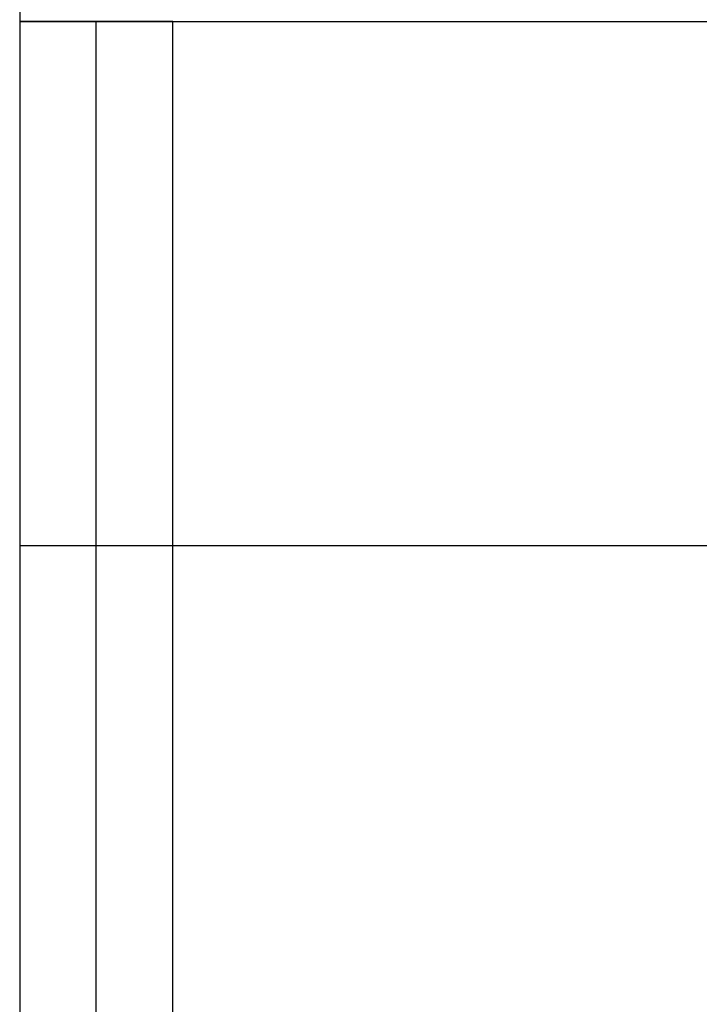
# Model space of a CAD drawing. Header units: millimetres. Extents: x -646 to 654, y -203 to 198.
# Tile 521 of 656: x 9 to 49, y 68 to 125. Entities that reach past the tile are written whole.
import ezdxf

# ---------------------------------------------------------------- set-up
doc = ezdxf.new("R2010")
doc.units = ezdxf.units.MM
doc.layers.add('Default', color=7, linetype='Continuous', true_color=0x000000)

msp = doc.modelspace()

# ---------------------------------------------------------------- linework, layer by layer
at = {"layer": 'Default'}
for p, q in [((13.616, -188.16, 780.822), (13.616, 125.34, 780.822)), ((13.616, -188.16, 873.822), (13.616, 125.34, 873.822))]:
    msp.add_line(p, q, dxfattribs=at)
for points in [[(9.116, 134.531, 771.822), (9.116, 114.531, 771.822), (9.116, 94.531, 771.822)], [(9.116, 134.531, 780.822), (9.116, 114.531, 780.822), (9.116, 94.531, 780.822)], [(9.116, 134.531, 776.322), (9.116, 114.531, 776.322), (9.116, 94.531, 776.322)], [(9.116, 134.34, 771.822), (9.116, -26.41, 771.822), (9.116, -187.16, 771.822)], [(9.116, 134.34, 780.822), (9.116, -26.41, 780.822), (9.116, -187.16, 780.822)], [(9.116, 134.34, 776.322), (9.116, -26.41, 776.322), (9.116, -187.16, 776.322)], [(9.116, 134.34, 780.822), (9.116, 129.84, 780.822), (9.116, 125.34, 780.822)], [(9.116, 134.34, 873.822), (9.116, 129.84, 873.822), (9.116, 125.34, 873.822)], [(9.116, 134.34, 827.322), (9.116, 129.84, 827.322), (9.116, 125.34, 827.322)], [(18.116, 125.34, 780.822), (13.616, 125.34, 780.822), (9.116, 125.34, 780.822)], [(9.116, 125.34, 780.822), (9.116, 125.34, 827.322), (9.116, 125.34, 873.822)], [(18.116, 125.34, 873.822), (13.616, 125.34, 873.822), (9.116, 125.34, 873.822)], [(9.116, 125.34, 780.822), (9.116, -30.91, 780.822), (9.116, -187.16, 780.822)], [(9.116, 125.34, 873.822), (9.116, -30.91, 873.822), (9.116, -187.16, 873.822)], [(18.116, 125.34, 827.322), (13.616, 125.34, 827.322), (9.116, 125.34, 827.322)], [(9.116, 125.34, 827.322), (9.116, -30.91, 827.322), (9.116, -187.16, 827.322)], [(9.116, 125.34, 780.822), (326.366, 125.34, 780.822), (643.616, 125.34, 780.822)], [(9.116, 125.34, 873.822), (326.366, 125.34, 873.822), (643.616, 125.34, 873.822)], [(9.116, 125.34, 780.822), (9.116, 125.34, 827.322), (9.116, 125.34, 873.822)], [(9.116, 125.34, 827.322), (326.366, 125.34, 827.322), (643.616, 125.34, 827.322)], [(13.616, 125.34, 780.822), (13.616, 125.34, 827.322), (13.616, 125.34, 873.822)], [(18.116, -188.16, 780.822), (18.116, -31.41, 780.822), (18.116, 125.34, 780.822)], [(18.116, 125.34, 780.822), (18.116, 125.34, 827.322), (18.116, 125.34, 873.822)], [(18.116, -188.16, 873.822), (18.116, -31.41, 873.822), (18.116, 125.34, 873.822)], [(18.116, -188.16, 827.322), (18.116, -31.41, 827.322), (18.116, 125.34, 827.322)], [(9.116, 94.531, 780.822), (9.116, 94.531, 776.322), (9.116, 94.531, 771.822)], [(643.616, 94.531, 771.822), (326.366, 94.531, 771.822), (9.116, 94.531, 771.822)], [(506.616, 94.531, 780.822), (257.866, 94.531, 780.822), (9.116, 94.531, 780.822)]]:
    msp.add_open_spline(points, degree=2, dxfattribs=at)

doc.saveas('drawing.dxf')
